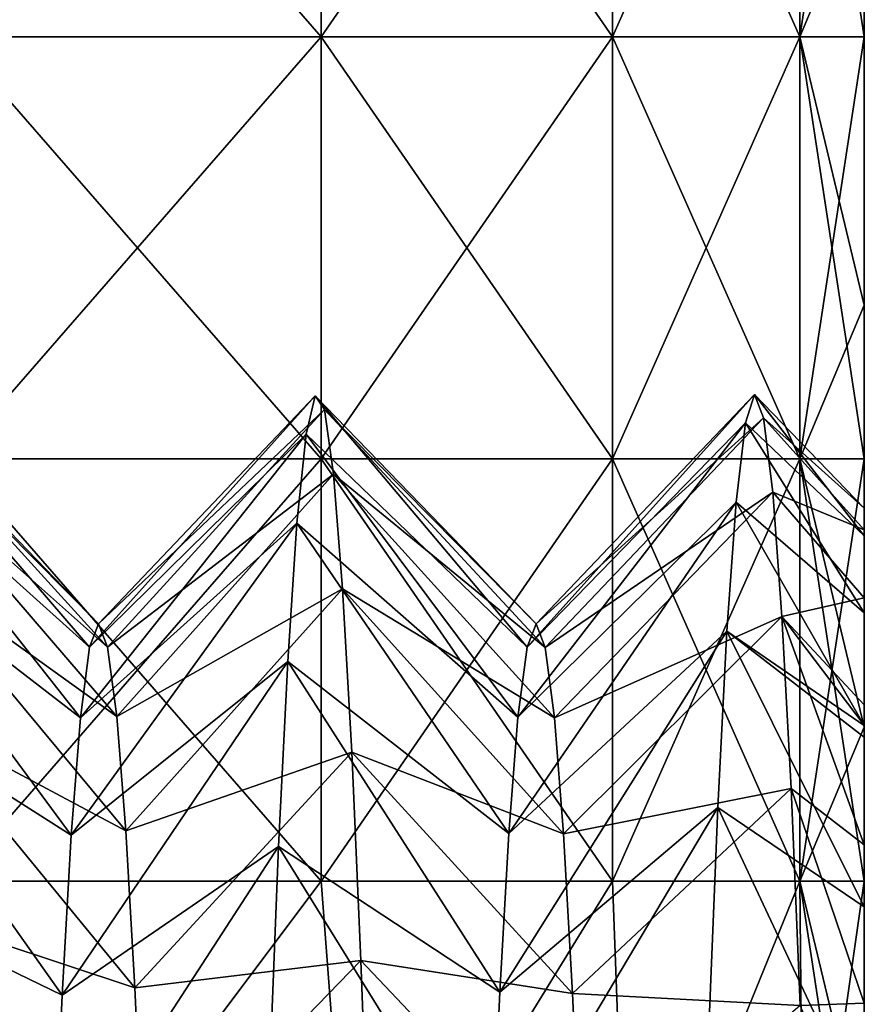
# Model space of a CAD drawing. Header units: inches. Extents: x -4.75 to 4.5, y 0 to 1.88.
# Tile 458 of 462: x 4.34 to 4.5, y 1.39 to 1.58. Entities that reach past the tile are written whole.
import ezdxf

# ---------------------------------------------------------------- set-up
doc = ezdxf.new("R2010")
doc.units = ezdxf.units.IN
doc.header["$LTSCALE"] = 101.851852
doc.header["$MEASUREMENT"] = 0
for name, color, linetype in [('3', 7, 'CONTINUOUS'), ('36', 7, 'CONTINUOUS'), ('37', 7, 'CONTINUOUS'), ('78', 7, 'CONTINUOUS'), ('79', 7, 'CONTINUOUS')]:
    doc.layers.add(name, color=color, linetype=linetype)

msp = doc.modelspace()

# ---------------------------------------------------------------- linework, layer by layer
at = {"layer": '3', "color": 13, "linetype": 'Continuous', "true_color": 0xd67263}
for points in [[(4.4982, 1.60152, -1), (4.4982, 1.60152, -0.92308), (4.4982, 1.57234, -1), (4.4982, 1.60152, -1)], [(4.4982, 1.60152, -0.92308), (4.4982, 1.60152, -0.84615), (4.4982, 1.52144, -0.92308), (4.4982, 1.60152, -0.92308)], [(4.4982, 1.57234, -1), (4.4982, 1.60152, -0.92308), (4.4982, 1.52144, -1), (4.4982, 1.57234, -1)], [(4.4982, 1.52144, -1), (4.4982, 1.60152, -0.92308), (4.4982, 1.52144, -0.92308), (4.4982, 1.52144, -1)], [(4.4982, 1.60152, -0.84615), (4.4982, 1.60152, -0.76923), (4.4982, 1.52144, -0.84615), (4.4982, 1.60152, -0.84615)], [(4.4982, 1.52144, -0.92308), (4.4982, 1.60152, -0.84615), (4.4982, 1.52144, -0.84615), (4.4982, 1.52144, -0.92308)], [(4.4982, 1.60152, -0.76923), (4.4982, 1.60152, -0.69231), (4.4982, 1.52144, -0.76923), (4.4982, 1.60152, -0.76923)], [(4.4982, 1.52144, -0.84615), (4.4982, 1.60152, -0.76923), (4.4982, 1.52144, -0.76923), (4.4982, 1.52144, -0.84615)], [(4.4982, 1.60152, -0.69231), (4.4982, 1.60152, -0.61538), (4.4982, 1.52144, -0.69231), (4.4982, 1.60152, -0.69231)], [(4.4982, 1.52144, -0.76923), (4.4982, 1.60152, -0.69231), (4.4982, 1.52144, -0.69231), (4.4982, 1.52144, -0.76923)], [(4.4982, 1.60152, -0.61538), (4.4982, 1.60152, -0.53846), (4.4982, 1.52144, -0.61538), (4.4982, 1.60152, -0.61538)], [(4.4982, 1.52144, -0.69231), (4.4982, 1.60152, -0.61538), (4.4982, 1.52144, -0.61538), (4.4982, 1.52144, -0.69231)], [(4.4982, 1.60152, -0.53846), (4.4982, 1.60152, -0.46154), (4.4982, 1.52144, -0.53846), (4.4982, 1.60152, -0.53846)], [(4.4982, 1.52144, -0.61538), (4.4982, 1.60152, -0.53846), (4.4982, 1.52144, -0.53846), (4.4982, 1.52144, -0.61538)], [(4.4982, 1.60152, -0.46154), (4.4982, 1.60152, -0.38462), (4.4982, 1.52144, -0.46154), (4.4982, 1.60152, -0.46154)], [(4.4982, 1.52144, -0.53846), (4.4982, 1.60152, -0.46154), (4.4982, 1.52144, -0.46154), (4.4982, 1.52144, -0.53846)], [(4.4982, 1.60152, -0.38462), (4.4982, 1.60152, -0.30769), (4.4982, 1.52144, -0.38462), (4.4982, 1.60152, -0.38462)], [(4.4982, 1.52144, -0.46154), (4.4982, 1.60152, -0.38462), (4.4982, 1.52144, -0.38462), (4.4982, 1.52144, -0.46154)], [(4.4982, 1.60152, -0.30769), (4.4982, 1.60152, -0.23077), (4.4982, 1.52144, -0.30769), (4.4982, 1.60152, -0.30769)], [(4.4982, 1.52144, -0.38462), (4.4982, 1.60152, -0.30769), (4.4982, 1.52144, -0.30769), (4.4982, 1.52144, -0.38462)], [(4.4982, 1.60152, -0.23077), (4.4982, 1.60152, -0.15385), (4.4982, 1.52144, -0.23077), (4.4982, 1.60152, -0.23077)], [(4.4982, 1.52144, -0.30769), (4.4982, 1.60152, -0.23077), (4.4982, 1.52144, -0.23077), (4.4982, 1.52144, -0.30769)], [(4.4982, 1.60152, -0.15385), (4.4982, 1.60152, -0.07692), (4.4982, 1.52144, -0.15385), (4.4982, 1.60152, -0.15385)], [(4.4982, 1.52144, -0.23077), (4.4982, 1.60152, -0.15385), (4.4982, 1.52144, -0.15385), (4.4982, 1.52144, -0.23077)], [(4.4982, 1.60152, -0.07692), (4.4982, 1.60152), (4.4982, 1.52144, -0.07692), (4.4982, 1.60152, -0.07692)], [(4.4982, 1.52144, -0.15385), (4.4982, 1.60152, -0.07692), (4.4982, 1.52144, -0.07692), (4.4982, 1.52144, -0.15385)], [(4.4982, 1.60152), (4.4982, 1.60152, 0.07692), (4.4982, 1.52144), (4.4982, 1.60152)], [(4.4982, 1.52144, -0.07692), (4.4982, 1.60152), (4.4982, 1.52144), (4.4982, 1.52144, -0.07692)], [(4.4982, 1.60152, 0.07692), (4.4982, 1.60152, 0.15385), (4.4982, 1.52144, 0.07692), (4.4982, 1.60152, 0.07692)], [(4.4982, 1.52144), (4.4982, 1.60152, 0.07692), (4.4982, 1.52144, 0.07692), (4.4982, 1.52144)], [(4.4982, 1.60152, 0.15385), (4.4982, 1.60152, 0.23077), (4.4982, 1.52144, 0.15385), (4.4982, 1.60152, 0.15385)], [(4.4982, 1.52144, 0.07692), (4.4982, 1.60152, 0.15385), (4.4982, 1.52144, 0.15385), (4.4982, 1.52144, 0.07692)], [(4.4982, 1.60152, 0.23077), (4.4982, 1.60152, 0.30769), (4.4982, 1.52144, 0.23077), (4.4982, 1.60152, 0.23077)], [(4.4982, 1.52144, 0.15385), (4.4982, 1.60152, 0.23077), (4.4982, 1.52144, 0.23077), (4.4982, 1.52144, 0.15385)], [(4.4982, 1.60152, 0.30769), (4.4982, 1.60152, 0.38462), (4.4982, 1.52144, 0.30769), (4.4982, 1.60152, 0.30769)], [(4.4982, 1.52144, 0.23077), (4.4982, 1.60152, 0.30769), (4.4982, 1.52144, 0.30769), (4.4982, 1.52144, 0.23077)], [(4.4982, 1.60152, 0.38462), (4.4982, 1.60152, 0.46154), (4.4982, 1.52144, 0.38462), (4.4982, 1.60152, 0.38462)], [(4.4982, 1.52144, 0.30769), (4.4982, 1.60152, 0.38462), (4.4982, 1.52144, 0.38462), (4.4982, 1.52144, 0.30769)], [(4.4982, 1.60152, 0.46154), (4.4982, 1.60152, 0.53846), (4.4982, 1.52144, 0.46154), (4.4982, 1.60152, 0.46154)], [(4.4982, 1.52144, 0.38462), (4.4982, 1.60152, 0.46154), (4.4982, 1.52144, 0.46154), (4.4982, 1.52144, 0.38462)], [(4.4982, 1.60152, 0.53846), (4.4982, 1.60152, 0.61538), (4.4982, 1.52144, 0.53846), (4.4982, 1.60152, 0.53846)], [(4.4982, 1.52144, 0.46154), (4.4982, 1.60152, 0.53846), (4.4982, 1.52144, 0.53846), (4.4982, 1.52144, 0.46154)], [(4.4982, 1.60152, 0.61538), (4.4982, 1.60152, 0.69231), (4.4982, 1.52144, 0.61538), (4.4982, 1.60152, 0.61538)], [(4.4982, 1.52144, 0.53846), (4.4982, 1.60152, 0.61538), (4.4982, 1.52144, 0.61538), (4.4982, 1.52144, 0.53846)], [(4.4982, 1.60152, 0.69231), (4.4982, 1.60152, 0.76923), (4.4982, 1.52144, 0.69231), (4.4982, 1.60152, 0.69231)], [(4.4982, 1.52144, 0.61538), (4.4982, 1.60152, 0.69231), (4.4982, 1.52144, 0.69231), (4.4982, 1.52144, 0.61538)], [(4.4982, 1.60152, 0.76923), (4.4982, 1.60152, 0.84615), (4.4982, 1.52144, 0.76923), (4.4982, 1.60152, 0.76923)], [(4.4982, 1.52144, 0.69231), (4.4982, 1.60152, 0.76923), (4.4982, 1.52144, 0.76923), (4.4982, 1.52144, 0.69231)], [(4.4982, 1.60152, 0.84615), (4.4982, 1.60152, 0.92308), (4.4982, 1.52144, 0.84615), (4.4982, 1.60152, 0.84615)], [(4.4982, 1.52144, 0.76923), (4.4982, 1.60152, 0.84615), (4.4982, 1.52144, 0.84615), (4.4982, 1.52144, 0.76923)], [(4.4982, 1.60152, 0.92308), (4.4982, 1.60152, 1), (4.4982, 1.52144, 0.92308), (4.4982, 1.60152, 0.92308)], [(4.4982, 1.52144, 0.84615), (4.4982, 1.60152, 0.92308), (4.4982, 1.52144, 0.92308), (4.4982, 1.52144, 0.84615)], [(4.4982, 1.52144, 0.92308), (4.4982, 1.60152, 1), (4.4982, 1.57234, 1), (4.4982, 1.52144, 0.92308)], [(4.4982, 1.52144, 1), (4.4982, 1.52144, 0.92308), (4.4982, 1.57234, 1), (4.4982, 1.52144, 1)], [(4.4982, 1.52144, -1), (4.4982, 1.52144, -0.92308), (4.4982, 1.49226, -1), (4.4982, 1.52144, -1)], [(4.4982, 1.52144, -0.92308), (4.4982, 1.52144, -0.84615), (4.4982, 1.44136, -0.92239), (4.4982, 1.52144, -0.92308)], [(4.4982, 1.49226, -1), (4.4982, 1.52144, -0.92308), (4.4982, 1.44136, -1), (4.4982, 1.49226, -1)], [(4.4982, 1.44136, -1), (4.4982, 1.52144, -0.92308), (4.4982, 1.44136, -0.92239), (4.4982, 1.44136, -1)], [(4.4982, 1.52144, -0.84615), (4.4982, 1.52144, -0.76923), (4.4982, 1.44136, -0.84478), (4.4982, 1.52144, -0.84615)], [(4.4982, 1.44136, -0.92239), (4.4982, 1.52144, -0.84615), (4.4982, 1.44136, -0.84478), (4.4982, 1.44136, -0.92239)], [(4.4982, 1.52144, -0.76923), (4.4982, 1.52144, -0.69231), (4.4982, 1.44136, -0.76716), (4.4982, 1.52144, -0.76923)], [(4.4982, 1.44136, -0.84478), (4.4982, 1.52144, -0.76923), (4.4982, 1.44136, -0.76716), (4.4982, 1.44136, -0.84478)], [(4.4982, 1.52144, -0.69231), (4.4982, 1.52144, -0.61538), (4.4982, 1.44136, -0.68955), (4.4982, 1.52144, -0.69231)], [(4.4982, 1.44136, -0.76716), (4.4982, 1.52144, -0.69231), (4.4982, 1.44136, -0.68955), (4.4982, 1.44136, -0.76716)], [(4.4982, 1.52144, -0.61538), (4.4982, 1.52144, -0.53846), (4.4982, 1.44136, -0.61194), (4.4982, 1.52144, -0.61538)], [(4.4982, 1.44136, -0.68955), (4.4982, 1.52144, -0.61538), (4.4982, 1.44136, -0.61194), (4.4982, 1.44136, -0.68955)], [(4.4982, 1.52144, -0.53846), (4.4982, 1.52144, -0.46154), (4.4982, 1.44136, -0.53433), (4.4982, 1.52144, -0.53846)], [(4.4982, 1.44136, -0.61194), (4.4982, 1.52144, -0.53846), (4.4982, 1.44136, -0.53433), (4.4982, 1.44136, -0.61194)], [(4.4982, 1.52144, -0.46154), (4.4982, 1.52144, -0.38462), (4.4982, 1.44136, -0.45672), (4.4982, 1.52144, -0.46154)], [(4.4982, 1.44136, -0.53433), (4.4982, 1.52144, -0.46154), (4.4982, 1.44136, -0.45672), (4.4982, 1.44136, -0.53433)], [(4.4982, 1.52144, -0.38462), (4.4982, 1.52144, -0.30769), (4.4982, 1.44136, -0.37911), (4.4982, 1.52144, -0.38462)], [(4.4982, 1.44136, -0.45672), (4.4982, 1.52144, -0.38462), (4.4982, 1.44136, -0.37911), (4.4982, 1.44136, -0.45672)], [(4.4982, 1.52144, -0.30769), (4.4982, 1.52144, -0.23077), (4.4982, 1.44136, -0.30149), (4.4982, 1.52144, -0.30769)], [(4.4982, 1.44136, -0.37911), (4.4982, 1.52144, -0.30769), (4.4982, 1.44136, -0.30149), (4.4982, 1.44136, -0.37911)], [(4.4982, 1.52144, -0.23077), (4.4982, 1.52144, -0.15385), (4.4982, 1.44136, -0.22388), (4.4982, 1.52144, -0.23077)], [(4.4982, 1.44136, -0.30149), (4.4982, 1.52144, -0.23077), (4.4982, 1.44136, -0.22388), (4.4982, 1.44136, -0.30149)], [(4.4982, 1.52144, -0.15385), (4.4982, 1.52144, -0.07692), (4.4982, 1.44136, -0.14627), (4.4982, 1.52144, -0.15385)], [(4.4982, 1.44136, -0.22388), (4.4982, 1.52144, -0.15385), (4.4982, 1.44136, -0.14627), (4.4982, 1.44136, -0.22388)], [(4.4982, 1.52144, -0.07692), (4.4982, 1.52144), (4.4982, 1.44169, -0.06876), (4.4982, 1.52144, -0.07692)], [(4.4982, 1.44136, -0.14627), (4.4982, 1.52144, -0.07692), (4.4982, 1.44169, -0.06876), (4.4982, 1.44136, -0.14627)], [(4.4982, 1.52144), (4.4982, 1.52144, 0.07692), (4.4982, 1.47766, 0.06383), (4.4982, 1.52144)], [(4.4982, 1.44169, -0.06876), (4.4982, 1.52144), (4.4982, 1.4631, -0.00668), (4.4982, 1.44169, -0.06876)], [(4.4982, 1.4631, -0.00668), (4.4982, 1.52144), (4.4982, 1.47766, 0.06383), (4.4982, 1.4631, -0.00668)], [(4.4982, 1.52144, 0.07692), (4.4982, 1.52144, 0.15385), (4.4982, 1.4829, 0.13475), (4.4982, 1.52144, 0.07692)], [(4.4982, 1.47766, 0.06383), (4.4982, 1.52144, 0.07692), (4.4982, 1.4829, 0.13475), (4.4982, 1.47766, 0.06383)], [(4.4982, 1.52144, 0.15385), (4.4982, 1.52144, 0.23077), (4.4982, 1.47884, 0.20522), (4.4982, 1.52144, 0.15385)], [(4.4982, 1.4829, 0.13475), (4.4982, 1.52144, 0.15385), (4.4982, 1.47884, 0.20522), (4.4982, 1.4829, 0.13475)], [(4.4982, 1.52144, 0.23077), (4.4982, 1.52144, 0.30769), (4.4982, 1.46593, 0.27351), (4.4982, 1.52144, 0.23077)], [(4.4982, 1.47884, 0.20522), (4.4982, 1.52144, 0.23077), (4.4982, 1.46593, 0.27351), (4.4982, 1.47884, 0.20522)], [(4.4982, 1.52144, 0.30769), (4.4982, 1.52144, 0.38462), (4.4982, 1.44563, 0.33758), (4.4982, 1.52144, 0.30769)], [(4.4982, 1.46593, 0.27351), (4.4982, 1.52144, 0.30769), (4.4982, 1.44563, 0.33758), (4.4982, 1.46593, 0.27351)], [(4.4982, 1.52144, 0.38462), (4.4982, 1.52144, 0.46154), (4.4982, 1.44136, 0.41942), (4.4982, 1.52144, 0.38462)], [(4.4982, 1.44563, 0.33758), (4.4982, 1.52144, 0.38462), (4.4982, 1.44177, 0.34726), (4.4982, 1.44563, 0.33758)], [(4.4982, 1.44177, 0.34726), (4.4982, 1.52144, 0.38462), (4.4982, 1.44136, 0.41942), (4.4982, 1.44177, 0.34726)], [(4.4982, 1.52144, 0.46154), (4.4982, 1.52144, 0.53846), (4.4982, 1.44136, 0.492), (4.4982, 1.52144, 0.46154)], [(4.4982, 1.44136, 0.41942), (4.4982, 1.52144, 0.46154), (4.4982, 1.44136, 0.492), (4.4982, 1.44136, 0.41942)], [(4.4982, 1.52144, 0.53846), (4.4982, 1.52144, 0.61538), (4.4982, 1.44136, 0.56457), (4.4982, 1.52144, 0.53846)], [(4.4982, 1.44136, 0.492), (4.4982, 1.52144, 0.53846), (4.4982, 1.44136, 0.56457), (4.4982, 1.44136, 0.492)], [(4.4982, 1.52144, 0.61538), (4.4982, 1.52144, 0.69231), (4.4982, 1.44136, 0.63714), (4.4982, 1.52144, 0.61538)], [(4.4982, 1.44136, 0.56457), (4.4982, 1.52144, 0.61538), (4.4982, 1.44136, 0.63714), (4.4982, 1.44136, 0.56457)], [(4.4982, 1.52144, 0.69231), (4.4982, 1.52144, 0.76923), (4.4982, 1.44136, 0.70971), (4.4982, 1.52144, 0.69231)], [(4.4982, 1.44136, 0.63714), (4.4982, 1.52144, 0.69231), (4.4982, 1.44136, 0.70971), (4.4982, 1.44136, 0.63714)], [(4.4982, 1.52144, 0.76923), (4.4982, 1.52144, 0.84615), (4.4982, 1.44136, 0.78228), (4.4982, 1.52144, 0.76923)], [(4.4982, 1.44136, 0.70971), (4.4982, 1.52144, 0.76923), (4.4982, 1.44136, 0.78228), (4.4982, 1.44136, 0.70971)], [(4.4982, 1.52144, 0.84615), (4.4982, 1.52144, 0.92308), (4.4982, 1.44136, 0.85486), (4.4982, 1.52144, 0.84615)], [(4.4982, 1.44136, 0.78228), (4.4982, 1.52144, 0.84615), (4.4982, 1.44136, 0.85486), (4.4982, 1.44136, 0.78228)], [(4.4982, 1.52144, 0.92308), (4.4982, 1.52144, 1), (4.4982, 1.44136, 0.92743), (4.4982, 1.52144, 0.92308)], [(4.4982, 1.44136, 0.85486), (4.4982, 1.52144, 0.92308), (4.4982, 1.44136, 0.92743), (4.4982, 1.44136, 0.85486)], [(4.4982, 1.44136, 0.92743), (4.4982, 1.52144, 1), (4.4982, 1.49226, 1), (4.4982, 1.44136, 0.92743)], [(4.4982, 1.44136, 1), (4.4982, 1.44136, 0.92743), (4.4982, 1.49226, 1), (4.4982, 1.44136, 1)], [(4.4982, 1.44177, 0.34726), (4.4982, 1.44136, 0.41942), (4.4982, 1.41909, 0.39521), (4.4982, 1.44177, 0.34726)], [(4.4982, 1.44136, -0.14627), (4.4982, 1.44169, -0.06876), (4.4982, 1.43946, -0.07408), (4.4982, 1.44136, -0.14627)], [(4.4982, 1.44136, -1), (4.4982, 1.44136, -0.92239), (4.4982, 1.41218, -1), (4.4982, 1.44136, -1)], [(4.4982, 1.44136, -0.92239), (4.4982, 1.44136, -0.84478), (4.4982, 1.36128, -0.92026), (4.4982, 1.44136, -0.92239)], [(4.4982, 1.41218, -1), (4.4982, 1.44136, -0.92239), (4.4982, 1.36128, -1), (4.4982, 1.41218, -1)], [(4.4982, 1.36128, -1), (4.4982, 1.44136, -0.92239), (4.4982, 1.36128, -0.92026), (4.4982, 1.36128, -1)], [(4.4982, 1.44136, -0.84478), (4.4982, 1.44136, -0.76716), (4.4982, 1.36128, -0.84052), (4.4982, 1.44136, -0.84478)], [(4.4982, 1.36128, -0.92026), (4.4982, 1.44136, -0.84478), (4.4982, 1.36128, -0.84052), (4.4982, 1.36128, -0.92026)], [(4.4982, 1.44136, -0.76716), (4.4982, 1.44136, -0.68955), (4.4982, 1.36128, -0.76077), (4.4982, 1.44136, -0.76716)], [(4.4982, 1.36128, -0.84052), (4.4982, 1.44136, -0.76716), (4.4982, 1.36128, -0.76077), (4.4982, 1.36128, -0.84052)], [(4.4982, 1.44136, -0.68955), (4.4982, 1.44136, -0.61194), (4.4982, 1.36128, -0.68103), (4.4982, 1.44136, -0.68955)], [(4.4982, 1.36128, -0.76077), (4.4982, 1.44136, -0.68955), (4.4982, 1.36128, -0.68103), (4.4982, 1.36128, -0.76077)], [(4.4982, 1.44136, -0.61194), (4.4982, 1.44136, -0.53433), (4.4982, 1.36128, -0.60129), (4.4982, 1.44136, -0.61194)], [(4.4982, 1.36128, -0.68103), (4.4982, 1.44136, -0.61194), (4.4982, 1.36128, -0.60129), (4.4982, 1.36128, -0.68103)], [(4.4982, 1.44136, -0.53433), (4.4982, 1.44136, -0.45672), (4.4982, 1.36128, -0.52155), (4.4982, 1.44136, -0.53433)], [(4.4982, 1.36128, -0.60129), (4.4982, 1.44136, -0.53433), (4.4982, 1.36128, -0.52155), (4.4982, 1.36128, -0.60129)], [(4.4982, 1.44136, -0.45672), (4.4982, 1.44136, -0.37911), (4.4982, 1.36128, -0.4418), (4.4982, 1.44136, -0.45672)], [(4.4982, 1.36128, -0.52155), (4.4982, 1.44136, -0.45672), (4.4982, 1.36128, -0.4418), (4.4982, 1.36128, -0.52155)], [(4.4982, 1.44136, -0.37911), (4.4982, 1.44136, -0.30149), (4.4982, 1.36128, -0.36206), (4.4982, 1.44136, -0.37911)], [(4.4982, 1.36128, -0.4418), (4.4982, 1.44136, -0.37911), (4.4982, 1.36128, -0.36206), (4.4982, 1.36128, -0.4418)], [(4.4982, 1.44136, -0.30149), (4.4982, 1.44136, -0.22388), (4.4982, 1.36128, -0.28232), (4.4982, 1.44136, -0.30149)], [(4.4982, 1.36128, -0.36206), (4.4982, 1.44136, -0.30149), (4.4982, 1.36128, -0.28232), (4.4982, 1.36128, -0.36206)], [(4.4982, 1.44136, -0.22388), (4.4982, 1.44136, -0.14627), (4.4982, 1.36164, -0.20292), (4.4982, 1.44136, -0.22388)], [(4.4982, 1.36128, -0.28232), (4.4982, 1.44136, -0.22388), (4.4982, 1.36164, -0.20292), (4.4982, 1.36128, -0.28232)], [(4.4982, 1.36164, -0.20292), (4.4982, 1.44136, -0.14627), (4.4982, 1.36695, -0.19629), (4.4982, 1.36164, -0.20292)], [(4.4982, 1.36695, -0.19629), (4.4982, 1.44136, -0.14627), (4.4982, 1.4073, -0.13756), (4.4982, 1.36695, -0.19629)], [(4.4982, 1.4073, -0.13756), (4.4982, 1.44136, -0.14627), (4.4982, 1.43946, -0.07408), (4.4982, 1.4073, -0.13756)], [(4.4982, 1.44136, 0.41942), (4.4982, 1.44136, 0.492), (4.4982, 1.38901, 0.44588), (4.4982, 1.44136, 0.41942)], [(4.4982, 1.41909, 0.39521), (4.4982, 1.44136, 0.41942), (4.4982, 1.38901, 0.44588), (4.4982, 1.41909, 0.39521)], [(4.4982, 1.44136, 0.492), (4.4982, 1.44136, 0.56457), (4.4982, 1.36128, 0.55663), (4.4982, 1.44136, 0.492)], [(4.4982, 1.38901, 0.44588), (4.4982, 1.44136, 0.492), (4.4982, 1.36141, 0.4831), (4.4982, 1.38901, 0.44588)], [(4.4982, 1.36141, 0.4831), (4.4982, 1.44136, 0.492), (4.4982, 1.36128, 0.55663), (4.4982, 1.36141, 0.4831)], [(4.4982, 1.44136, 0.56457), (4.4982, 1.44136, 0.63714), (4.4982, 1.36128, 0.63052), (4.4982, 1.44136, 0.56457)], [(4.4982, 1.36128, 0.55663), (4.4982, 1.44136, 0.56457), (4.4982, 1.36128, 0.63052), (4.4982, 1.36128, 0.55663)], [(4.4982, 1.44136, 0.63714), (4.4982, 1.44136, 0.70971), (4.4982, 1.36128, 0.70442), (4.4982, 1.44136, 0.63714)], [(4.4982, 1.36128, 0.63052), (4.4982, 1.44136, 0.63714), (4.4982, 1.36128, 0.70442), (4.4982, 1.36128, 0.63052)], [(4.4982, 1.44136, 0.70971), (4.4982, 1.44136, 0.78228), (4.4982, 1.36128, 0.77831), (4.4982, 1.44136, 0.70971)], [(4.4982, 1.36128, 0.70442), (4.4982, 1.44136, 0.70971), (4.4982, 1.36128, 0.77831), (4.4982, 1.36128, 0.70442)], [(4.4982, 1.44136, 0.78228), (4.4982, 1.44136, 0.85486), (4.4982, 1.36128, 0.85221), (4.4982, 1.44136, 0.78228)], [(4.4982, 1.36128, 0.77831), (4.4982, 1.44136, 0.78228), (4.4982, 1.36128, 0.85221), (4.4982, 1.36128, 0.77831)], [(4.4982, 1.44136, 0.85486), (4.4982, 1.44136, 0.92743), (4.4982, 1.36128, 0.9261), (4.4982, 1.44136, 0.85486)], [(4.4982, 1.36128, 0.85221), (4.4982, 1.44136, 0.85486), (4.4982, 1.36128, 0.9261), (4.4982, 1.36128, 0.85221)], [(4.4982, 1.44136, 0.92743), (4.4982, 1.44136, 1), (4.4982, 1.36128, 0.9261), (4.4982, 1.44136, 0.92743)], [(4.4982, 1.44136, 1), (4.4982, 1.41218, 1), (4.4982, 1.36128, 0.9261), (4.4982, 1.44136, 1)], [(4.4982, 1.36128, 0.9261), (4.4982, 1.41218, 1), (4.4982, 1.36128, 1), (4.4982, 1.36128, 0.9261)]]:
    msp.add_3dface(points, dxfattribs=at)
at = {"layer": '36', "color": 13, "linetype": 'Continuous', "true_color": 0xd67263}
for points in [[(4.39514, 1.65242, 1.20225), (4.32545, 1.65242, 1.23776), (4.39514, 1.57234, 1.20225), (4.39514, 1.65242, 1.20225)], [(4.39514, 1.57234, 1.20225), (4.32545, 1.65242, 1.23776), (4.32545, 1.57234, 1.23776), (4.39514, 1.57234, 1.20225)], [(4.45045, 1.65242, 1.14695), (4.39514, 1.65242, 1.20225), (4.45045, 1.57234, 1.14695), (4.45045, 1.65242, 1.14695)], [(4.45045, 1.57234, 1.14695), (4.39514, 1.65242, 1.20225), (4.39514, 1.57234, 1.20225), (4.45045, 1.57234, 1.14695)], [(4.48596, 1.65242, 1.07725), (4.45045, 1.65242, 1.14695), (4.48596, 1.57234, 1.07725), (4.48596, 1.65242, 1.07725)], [(4.48596, 1.57234, 1.07725), (4.45045, 1.65242, 1.14695), (4.45045, 1.57234, 1.14695), (4.48596, 1.57234, 1.07725)], [(4.4982, 1.57234, 1), (4.4982, 1.60152, 1), (4.48596, 1.65242, 1.07725), (4.4982, 1.57234, 1)], [(4.4982, 1.57234, 1), (4.48596, 1.65242, 1.07725), (4.48596, 1.57234, 1.07725), (4.4982, 1.57234, 1)], [(4.39514, 1.57234, 1.20225), (4.32545, 1.57234, 1.23776), (4.39514, 1.49226, 1.20225), (4.39514, 1.57234, 1.20225)], [(4.39514, 1.49226, 1.20225), (4.32545, 1.57234, 1.23776), (4.32545, 1.49226, 1.23776), (4.39514, 1.49226, 1.20225)], [(4.45045, 1.57234, 1.14695), (4.39514, 1.57234, 1.20225), (4.45045, 1.49226, 1.14695), (4.45045, 1.57234, 1.14695)], [(4.45045, 1.49226, 1.14695), (4.39514, 1.57234, 1.20225), (4.39514, 1.49226, 1.20225), (4.45045, 1.49226, 1.14695)], [(4.48596, 1.57234, 1.07725), (4.45045, 1.57234, 1.14695), (4.48596, 1.49226, 1.07725), (4.48596, 1.57234, 1.07725)], [(4.48596, 1.49226, 1.07725), (4.45045, 1.57234, 1.14695), (4.45045, 1.49226, 1.14695), (4.48596, 1.49226, 1.07725)], [(4.4982, 1.52144, 1), (4.4982, 1.57234, 1), (4.48596, 1.57234, 1.07725), (4.4982, 1.52144, 1)], [(4.4982, 1.49226, 1), (4.4982, 1.52144, 1), (4.48596, 1.57234, 1.07725), (4.4982, 1.49226, 1)], [(4.4982, 1.49226, 1), (4.48596, 1.57234, 1.07725), (4.48596, 1.49226, 1.07725), (4.4982, 1.49226, 1)], [(4.32545, 1.41218, 1.23776), (4.39514, 1.41218, 1.20225), (4.32545, 1.49226, 1.23776), (4.32545, 1.41218, 1.23776)], [(4.39514, 1.41218, 1.20225), (4.39514, 1.49226, 1.20225), (4.32545, 1.49226, 1.23776), (4.39514, 1.41218, 1.20225)], [(4.39514, 1.41218, 1.20225), (4.45045, 1.41218, 1.14695), (4.39514, 1.49226, 1.20225), (4.39514, 1.41218, 1.20225)], [(4.45045, 1.41218, 1.14695), (4.45045, 1.49226, 1.14695), (4.39514, 1.49226, 1.20225), (4.45045, 1.41218, 1.14695)], [(4.45045, 1.41218, 1.14695), (4.48596, 1.41218, 1.07725), (4.45045, 1.49226, 1.14695), (4.45045, 1.41218, 1.14695)], [(4.48596, 1.41218, 1.07725), (4.48596, 1.49226, 1.07725), (4.45045, 1.49226, 1.14695), (4.48596, 1.41218, 1.07725)], [(4.4982, 1.44136, 1), (4.4982, 1.49226, 1), (4.48596, 1.49226, 1.07725), (4.4982, 1.44136, 1)], [(4.4982, 1.41218, 1), (4.4982, 1.44136, 1), (4.48596, 1.49226, 1.07725), (4.4982, 1.41218, 1)], [(4.48596, 1.41218, 1.07725), (4.4982, 1.41218, 1), (4.48596, 1.49226, 1.07725), (4.48596, 1.41218, 1.07725)], [(4.39514, 1.41218, 1.20225), (4.32545, 1.41218, 1.23776), (4.33507, 1.3321, 1.23442), (4.39514, 1.41218, 1.20225)], [(4.40125, 1.3321, 1.19767), (4.39514, 1.41218, 1.20225), (4.33507, 1.3321, 1.23442), (4.40125, 1.3321, 1.19767)], [(4.45045, 1.41218, 1.14695), (4.39514, 1.41218, 1.20225), (4.40125, 1.3321, 1.19767), (4.45045, 1.41218, 1.14695)], [(4.4534, 1.3321, 1.1428), (4.45045, 1.41218, 1.14695), (4.40125, 1.3321, 1.19767), (4.4534, 1.3321, 1.1428)], [(4.48596, 1.41218, 1.07725), (4.45045, 1.41218, 1.14695), (4.4534, 1.3321, 1.1428), (4.48596, 1.41218, 1.07725)], [(4.48674, 1.3321, 1.07483), (4.48596, 1.41218, 1.07725), (4.4534, 1.3321, 1.1428), (4.48674, 1.3321, 1.07483)], [(4.4982, 1.36128, 1), (4.4982, 1.41218, 1), (4.48596, 1.41218, 1.07725), (4.4982, 1.36128, 1)], [(4.4982, 1.3321, 1), (4.4982, 1.36128, 1), (4.48596, 1.41218, 1.07725), (4.4982, 1.3321, 1)], [(4.4982, 1.3321, 1), (4.48596, 1.41218, 1.07725), (4.48674, 1.3321, 1.07483), (4.4982, 1.3321, 1)]]:
    msp.add_3dface(points, dxfattribs=at)
at = {"layer": '37', "color": 13, "linetype": 'Continuous', "true_color": 0xd67263}
for points in [[(4.32545, 1.65242, -1.23776), (4.39514, 1.65242, -1.20225), (4.32545, 1.57234, -1.23776), (4.32545, 1.65242, -1.23776)], [(4.32545, 1.57234, -1.23776), (4.39514, 1.65242, -1.20225), (4.39514, 1.57234, -1.20225), (4.32545, 1.57234, -1.23776)], [(4.39514, 1.65242, -1.20225), (4.45045, 1.65242, -1.14695), (4.39514, 1.57234, -1.20225), (4.39514, 1.65242, -1.20225)], [(4.39514, 1.57234, -1.20225), (4.45045, 1.65242, -1.14695), (4.45045, 1.57234, -1.14695), (4.39514, 1.57234, -1.20225)], [(4.45045, 1.65242, -1.14695), (4.48596, 1.65242, -1.07725), (4.45045, 1.57234, -1.14695), (4.45045, 1.65242, -1.14695)], [(4.45045, 1.57234, -1.14695), (4.48596, 1.65242, -1.07725), (4.48596, 1.57234, -1.07725), (4.45045, 1.57234, -1.14695)], [(4.4982, 1.65242, -1), (4.4982, 1.60152, -1), (4.48596, 1.57234, -1.07725), (4.4982, 1.65242, -1)], [(4.48596, 1.65242, -1.07725), (4.4982, 1.65242, -1), (4.48596, 1.57234, -1.07725), (4.48596, 1.65242, -1.07725)], [(4.4982, 1.60152, -1), (4.4982, 1.57234, -1), (4.48596, 1.57234, -1.07725), (4.4982, 1.60152, -1)], [(4.32545, 1.57234, -1.23776), (4.39514, 1.57234, -1.20225), (4.32545, 1.49226, -1.23776), (4.32545, 1.57234, -1.23776)], [(4.32545, 1.49226, -1.23776), (4.39514, 1.57234, -1.20225), (4.39514, 1.49226, -1.20225), (4.32545, 1.49226, -1.23776)], [(4.39514, 1.57234, -1.20225), (4.45045, 1.57234, -1.14695), (4.39514, 1.49226, -1.20225), (4.39514, 1.57234, -1.20225)], [(4.39514, 1.49226, -1.20225), (4.45045, 1.57234, -1.14695), (4.45045, 1.49226, -1.14695), (4.39514, 1.49226, -1.20225)], [(4.45045, 1.57234, -1.14695), (4.48596, 1.57234, -1.07725), (4.45045, 1.49226, -1.14695), (4.45045, 1.57234, -1.14695)], [(4.45045, 1.49226, -1.14695), (4.48596, 1.57234, -1.07725), (4.48596, 1.49226, -1.07725), (4.45045, 1.49226, -1.14695)], [(4.4982, 1.57234, -1), (4.4982, 1.52144, -1), (4.48596, 1.49226, -1.07725), (4.4982, 1.57234, -1)], [(4.48596, 1.57234, -1.07725), (4.4982, 1.57234, -1), (4.48596, 1.49226, -1.07725), (4.48596, 1.57234, -1.07725)], [(4.4982, 1.52144, -1), (4.4982, 1.49226, -1), (4.48596, 1.49226, -1.07725), (4.4982, 1.52144, -1)], [(4.39514, 1.41218, -1.20225), (4.32545, 1.41218, -1.23776), (4.39514, 1.49226, -1.20225), (4.39514, 1.41218, -1.20225)], [(4.32545, 1.41218, -1.23776), (4.32545, 1.49226, -1.23776), (4.39514, 1.49226, -1.20225), (4.32545, 1.41218, -1.23776)], [(4.45045, 1.41218, -1.14695), (4.39514, 1.41218, -1.20225), (4.45045, 1.49226, -1.14695), (4.45045, 1.41218, -1.14695)], [(4.39514, 1.41218, -1.20225), (4.39514, 1.49226, -1.20225), (4.45045, 1.49226, -1.14695), (4.39514, 1.41218, -1.20225)], [(4.48596, 1.41218, -1.07725), (4.45045, 1.41218, -1.14695), (4.48596, 1.49226, -1.07725), (4.48596, 1.41218, -1.07725)], [(4.45045, 1.41218, -1.14695), (4.45045, 1.49226, -1.14695), (4.48596, 1.49226, -1.07725), (4.45045, 1.41218, -1.14695)], [(4.4982, 1.49226, -1), (4.4982, 1.44136, -1), (4.48596, 1.41218, -1.07725), (4.4982, 1.49226, -1)], [(4.4982, 1.49226, -1), (4.48596, 1.41218, -1.07725), (4.48596, 1.49226, -1.07725), (4.4982, 1.49226, -1)], [(4.4982, 1.44136, -1), (4.4982, 1.41218, -1), (4.48596, 1.41218, -1.07725), (4.4982, 1.44136, -1)], [(4.39514, 1.41218, -1.20225), (4.33508, 1.3321, -1.23442), (4.32545, 1.41218, -1.23776), (4.39514, 1.41218, -1.20225)], [(4.40126, 1.3321, -1.19767), (4.33508, 1.3321, -1.23442), (4.39514, 1.41218, -1.20225), (4.40126, 1.3321, -1.19767)], [(4.45045, 1.41218, -1.14695), (4.40126, 1.3321, -1.19767), (4.39514, 1.41218, -1.20225), (4.45045, 1.41218, -1.14695)], [(4.45341, 1.3321, -1.14279), (4.40126, 1.3321, -1.19767), (4.45045, 1.41218, -1.14695), (4.45341, 1.3321, -1.14279)], [(4.48596, 1.41218, -1.07725), (4.45341, 1.3321, -1.14279), (4.45045, 1.41218, -1.14695), (4.48596, 1.41218, -1.07725)], [(4.48674, 1.3321, -1.07483), (4.45341, 1.3321, -1.14279), (4.48596, 1.41218, -1.07725), (4.48674, 1.3321, -1.07483)], [(4.4982, 1.41218, -1), (4.48674, 1.3321, -1.07483), (4.48596, 1.41218, -1.07725), (4.4982, 1.41218, -1)], [(4.4982, 1.41218, -1), (4.4982, 1.36128, -1), (4.48674, 1.3321, -1.07483), (4.4982, 1.41218, -1)]]:
    msp.add_3dface(points, dxfattribs=at)
at = {"layer": '78', "color": 13, "linetype": 'Continuous', "true_color": 0xd67263}
for points in [[(4.39229, 1.49699, 0.03301), (4.39403, 1.50422, 0.10712), (4.35122, 1.45655, 0.05687), (4.39229, 1.49699, 0.03301)], [(4.35122, 1.45655, 0.05687), (4.39403, 1.50422, 0.10712), (4.35295, 1.461, 0.125), (4.35122, 1.45655, 0.05687)], [(4.39403, 1.50422, 0.10712), (4.39577, 1.50167, 0.18154), (4.35295, 1.461, 0.125), (4.39403, 1.50422, 0.10712)], [(4.47736, 1.50449, 0.12142), (4.43595, 1.461, 0.125), (4.43423, 1.45656, 0.057), (4.47736, 1.50449, 0.12142)], [(4.47563, 1.49913, 0.04715), (4.47736, 1.50449, 0.12142), (4.43423, 1.45656, 0.057), (4.47563, 1.49913, 0.04715)], [(4.4791, 1.50007, 0.19576), (4.43595, 1.461, 0.125), (4.47736, 1.50449, 0.12142), (4.4791, 1.50007, 0.19576)], [(4.35295, 1.461, 0.125), (4.39577, 1.50167, 0.18154), (4.35466, 1.45659, 0.19282), (4.35295, 1.461, 0.125)], [(4.39577, 1.50167, 0.18154), (4.3975, 1.4894, 0.25499), (4.35466, 1.45659, 0.19282), (4.39577, 1.50167, 0.18154)], [(4.43768, 1.45652, 0.19333), (4.43595, 1.461, 0.125), (4.4791, 1.50007, 0.19576), (4.43768, 1.45652, 0.19333)], [(4.48084, 1.48594, 0.26887), (4.43768, 1.45652, 0.19333), (4.4791, 1.50007, 0.19576), (4.48084, 1.48594, 0.26887)], [(4.47389, 1.48409, -0.02578), (4.47563, 1.49913, 0.04715), (4.4325, 1.44326, -0.01012), (4.47389, 1.48409, -0.02578)], [(4.4325, 1.44326, -0.01012), (4.47563, 1.49913, 0.04715), (4.43423, 1.45656, 0.057), (4.4325, 1.44326, -0.01012)], [(4.39056, 1.48011, -0.03952), (4.39229, 1.49699, 0.03301), (4.34949, 1.44317, -0.01047), (4.39056, 1.48011, -0.03952)], [(4.34949, 1.44317, -0.01047), (4.39229, 1.49699, 0.03301), (4.35122, 1.45655, 0.05687), (4.34949, 1.44317, -0.01047)], [(4.35466, 1.45659, 0.19282), (4.3975, 1.4894, 0.25499), (4.35638, 1.44342, 0.25952), (4.35466, 1.45659, 0.19282)], [(4.3975, 1.4894, 0.25499), (4.39924, 1.46761, 0.32619), (4.35638, 1.44342, 0.25952), (4.3975, 1.4894, 0.25499)], [(4.4394, 1.44316, 0.26049), (4.43768, 1.45652, 0.19333), (4.48084, 1.48594, 0.26887), (4.4394, 1.44316, 0.26049)], [(4.48257, 1.46236, 0.3395), (4.4394, 1.44316, 0.26049), (4.48084, 1.48594, 0.26887), (4.48257, 1.46236, 0.3395)], [(4.47215, 1.45961, -0.09611), (4.47389, 1.48409, -0.02578), (4.43076, 1.42118, -0.07525), (4.47215, 1.45961, -0.09611)], [(4.43076, 1.42118, -0.07525), (4.47389, 1.48409, -0.02578), (4.4325, 1.44326, -0.01012), (4.43076, 1.42118, -0.07525)], [(4.38882, 1.45387, -0.10921), (4.39056, 1.48011, -0.03952), (4.34774, 1.42091, -0.07592), (4.38882, 1.45387, -0.10921)], [(4.34774, 1.42091, -0.07592), (4.39056, 1.48011, -0.03952), (4.34949, 1.44317, -0.01047), (4.34774, 1.42091, -0.07592)], [(4.35638, 1.44342, 0.25952), (4.39924, 1.46761, 0.32619), (4.3581, 1.4217, 0.32401), (4.35638, 1.44342, 0.25952)], [(4.39924, 1.46761, 0.32619), (4.40097, 1.43667, 0.39392), (4.3581, 1.4217, 0.32401), (4.39924, 1.46761, 0.32619)], [(4.44113, 1.42115, 0.32533), (4.4394, 1.44316, 0.26049), (4.48257, 1.46236, 0.3395), (4.44113, 1.42115, 0.32533)], [(4.48431, 1.42972, 0.40643), (4.44113, 1.42115, 0.32533), (4.48257, 1.46236, 0.3395), (4.48431, 1.42972, 0.40643)], [(4.47042, 1.42613, -0.16262), (4.47215, 1.45961, -0.09611), (4.42904, 1.3911, -0.13634), (4.47042, 1.42613, -0.16262)], [(4.42904, 1.3911, -0.13634), (4.47215, 1.45961, -0.09611), (4.43076, 1.42118, -0.07525), (4.42904, 1.3911, -0.13634)], [(4.38709, 1.41872, -0.17486), (4.38882, 1.45387, -0.10921), (4.34601, 1.39057, -0.13727), (4.38709, 1.41872, -0.17486)], [(4.34601, 1.39057, -0.13727), (4.38882, 1.45387, -0.10921), (4.34774, 1.42091, -0.07592), (4.34601, 1.39057, -0.13727)], [(4.3581, 1.4217, 0.32401), (4.40097, 1.43667, 0.39392), (4.35981, 1.39193, 0.3849), (4.3581, 1.4217, 0.32401)], [(4.40097, 1.43667, 0.39392), (4.40271, 1.39712, 0.45702), (4.35981, 1.39193, 0.3849), (4.40097, 1.43667, 0.39392)], [(4.44286, 1.39087, 0.38674), (4.44113, 1.42115, 0.32533), (4.48431, 1.42972, 0.40643), (4.44286, 1.39087, 0.38674)], [(4.48604, 1.3886, 0.46851), (4.44286, 1.39087, 0.38674), (4.48431, 1.42972, 0.40643), (4.48604, 1.3886, 0.46851)], [(4.46868, 1.38423, -0.22417), (4.47042, 1.42613, -0.16262), (4.42734, 1.35368, -0.19256), (4.46868, 1.38423, -0.22417)], [(4.42734, 1.35368, -0.19256), (4.47042, 1.42613, -0.16262), (4.42904, 1.3911, -0.13634), (4.42734, 1.35368, -0.19256)], [(4.38535, 1.37528, -0.23533), (4.38709, 1.41872, -0.17486), (4.3443, 1.35285, -0.19364), (4.38535, 1.37528, -0.23533)], [(4.3443, 1.35285, -0.19364), (4.38709, 1.41872, -0.17486), (4.34601, 1.39057, -0.13727), (4.3443, 1.35285, -0.19364)], [(4.35981, 1.39193, 0.3849), (4.40271, 1.39712, 0.45702), (4.36152, 1.35467, 0.44126), (4.35981, 1.39193, 0.3849)], [(4.40271, 1.39712, 0.45702), (4.40445, 1.34965, 0.51439), (4.36152, 1.35467, 0.44126), (4.40271, 1.39712, 0.45702)], [(4.44459, 1.35283, 0.44367), (4.44286, 1.39087, 0.38674), (4.48604, 1.3886, 0.46851), (4.44459, 1.35283, 0.44367)]]:
    msp.add_3dface(points, dxfattribs=at)
at = {"layer": '79', "color": 13, "linetype": 'Continuous', "true_color": 0xd67263}
for points in [[(4.39403, 1.50422, 0.10712), (4.39229, 1.49699, 0.03301), (4.43423, 1.45656, 0.057), (4.39403, 1.50422, 0.10712)], [(4.43595, 1.461, 0.125), (4.39577, 1.50167, 0.18154), (4.39403, 1.50422, 0.10712), (4.43595, 1.461, 0.125)], [(4.43595, 1.461, 0.125), (4.39403, 1.50422, 0.10712), (4.43423, 1.45656, 0.057), (4.43595, 1.461, 0.125)], [(4.4982, 1.47766, 0.06383), (4.47736, 1.50449, 0.12142), (4.47563, 1.49913, 0.04715), (4.4982, 1.47766, 0.06383)], [(4.4982, 1.47766, 0.06383), (4.4982, 1.4829, 0.13475), (4.47736, 1.50449, 0.12142), (4.4982, 1.47766, 0.06383)], [(4.4982, 1.4829, 0.13475), (4.4791, 1.50007, 0.19576), (4.47736, 1.50449, 0.12142), (4.4982, 1.4829, 0.13475)], [(4.3107, 1.50359, 0.09283), (4.30896, 1.49449, 0.01892), (4.35122, 1.45655, 0.05687), (4.3107, 1.50359, 0.09283)], [(4.31243, 1.50292, 0.16729), (4.3107, 1.50359, 0.09283), (4.35295, 1.461, 0.125), (4.31243, 1.50292, 0.16729)], [(4.3107, 1.50359, 0.09283), (4.35122, 1.45655, 0.05687), (4.35295, 1.461, 0.125), (4.3107, 1.50359, 0.09283)], [(4.31417, 1.4925, 0.24102), (4.31243, 1.50292, 0.16729), (4.35466, 1.45659, 0.19282), (4.31417, 1.4925, 0.24102)], [(4.31243, 1.50292, 0.16729), (4.35295, 1.461, 0.125), (4.35466, 1.45659, 0.19282), (4.31243, 1.50292, 0.16729)], [(4.43595, 1.461, 0.125), (4.43768, 1.45652, 0.19333), (4.39577, 1.50167, 0.18154), (4.43595, 1.461, 0.125)], [(4.43768, 1.45652, 0.19333), (4.3975, 1.4894, 0.25499), (4.39577, 1.50167, 0.18154), (4.43768, 1.45652, 0.19333)], [(4.4982, 1.4829, 0.13475), (4.4982, 1.47884, 0.20522), (4.4791, 1.50007, 0.19576), (4.4982, 1.4829, 0.13475)], [(4.4982, 1.47884, 0.20522), (4.48084, 1.48594, 0.26887), (4.4791, 1.50007, 0.19576), (4.4982, 1.47884, 0.20522)], [(4.4982, 1.4631, -0.00668), (4.47563, 1.49913, 0.04715), (4.47389, 1.48409, -0.02578), (4.4982, 1.4631, -0.00668)], [(4.4982, 1.4631, -0.00668), (4.4982, 1.47766, 0.06383), (4.47563, 1.49913, 0.04715), (4.4982, 1.4631, -0.00668)], [(4.39229, 1.49699, 0.03301), (4.39056, 1.48011, -0.03952), (4.4325, 1.44326, -0.01012), (4.39229, 1.49699, 0.03301)], [(4.39229, 1.49699, 0.03301), (4.4325, 1.44326, -0.01012), (4.43423, 1.45656, 0.057), (4.39229, 1.49699, 0.03301)], [(4.30896, 1.49449, 0.01892), (4.30722, 1.47578, -0.05316), (4.34949, 1.44317, -0.01047), (4.30896, 1.49449, 0.01892)], [(4.30896, 1.49449, 0.01892), (4.34949, 1.44317, -0.01047), (4.35122, 1.45655, 0.05687), (4.30896, 1.49449, 0.01892)], [(4.3159, 1.47251, 0.31275), (4.31417, 1.4925, 0.24102), (4.35638, 1.44342, 0.25952), (4.3159, 1.47251, 0.31275)], [(4.31417, 1.4925, 0.24102), (4.35466, 1.45659, 0.19282), (4.35638, 1.44342, 0.25952), (4.31417, 1.4925, 0.24102)], [(4.43768, 1.45652, 0.19333), (4.4394, 1.44316, 0.26049), (4.3975, 1.4894, 0.25499), (4.43768, 1.45652, 0.19333)], [(4.4394, 1.44316, 0.26049), (4.39924, 1.46761, 0.32619), (4.3975, 1.4894, 0.25499), (4.4394, 1.44316, 0.26049)], [(4.4982, 1.47884, 0.20522), (4.4982, 1.46593, 0.27351), (4.48084, 1.48594, 0.26887), (4.4982, 1.47884, 0.20522)], [(4.4982, 1.46593, 0.27351), (4.48257, 1.46236, 0.3395), (4.48084, 1.48594, 0.26887), (4.4982, 1.46593, 0.27351)], [(4.4982, 1.44169, -0.06876), (4.47389, 1.48409, -0.02578), (4.47215, 1.45961, -0.09611), (4.4982, 1.44169, -0.06876)], [(4.4982, 1.44169, -0.06876), (4.4982, 1.4631, -0.00668), (4.47389, 1.48409, -0.02578), (4.4982, 1.44169, -0.06876)], [(4.39056, 1.48011, -0.03952), (4.38882, 1.45387, -0.10921), (4.43076, 1.42118, -0.07525), (4.39056, 1.48011, -0.03952)], [(4.39056, 1.48011, -0.03952), (4.43076, 1.42118, -0.07525), (4.4325, 1.44326, -0.01012), (4.39056, 1.48011, -0.03952)], [(4.30722, 1.47578, -0.05316), (4.30549, 1.44779, -0.12216), (4.34774, 1.42091, -0.07592), (4.30722, 1.47578, -0.05316)], [(4.30722, 1.47578, -0.05316), (4.34774, 1.42091, -0.07592), (4.34949, 1.44317, -0.01047), (4.30722, 1.47578, -0.05316)], [(4.31764, 1.44329, 0.38124), (4.3159, 1.47251, 0.31275), (4.3581, 1.4217, 0.32401), (4.31764, 1.44329, 0.38124)], [(4.3159, 1.47251, 0.31275), (4.35638, 1.44342, 0.25952), (4.3581, 1.4217, 0.32401), (4.3159, 1.47251, 0.31275)], [(4.4394, 1.44316, 0.26049), (4.44113, 1.42115, 0.32533), (4.39924, 1.46761, 0.32619), (4.4394, 1.44316, 0.26049)], [(4.44113, 1.42115, 0.32533), (4.40097, 1.43667, 0.39392), (4.39924, 1.46761, 0.32619), (4.44113, 1.42115, 0.32533)], [(4.4982, 1.46593, 0.27351), (4.4982, 1.44563, 0.33758), (4.48257, 1.46236, 0.3395), (4.4982, 1.46593, 0.27351)], [(4.4982, 1.44563, 0.33758), (4.4982, 1.44177, 0.34726), (4.48257, 1.46236, 0.3395), (4.4982, 1.44563, 0.33758)], [(4.4982, 1.44177, 0.34726), (4.4982, 1.41909, 0.39521), (4.48257, 1.46236, 0.3395), (4.4982, 1.44177, 0.34726)], [(4.4982, 1.41909, 0.39521), (4.48431, 1.42972, 0.40643), (4.48257, 1.46236, 0.3395), (4.4982, 1.41909, 0.39521)], [(4.4982, 1.4073, -0.13756), (4.47215, 1.45961, -0.09611), (4.47042, 1.42613, -0.16262), (4.4982, 1.4073, -0.13756)], [(4.4982, 1.43946, -0.07408), (4.4982, 1.44169, -0.06876), (4.47215, 1.45961, -0.09611), (4.4982, 1.43946, -0.07408)], [(4.4982, 1.4073, -0.13756), (4.4982, 1.43946, -0.07408), (4.47215, 1.45961, -0.09611), (4.4982, 1.4073, -0.13756)], [(4.38882, 1.45387, -0.10921), (4.38709, 1.41872, -0.17486), (4.42904, 1.3911, -0.13634), (4.38882, 1.45387, -0.10921)], [(4.38882, 1.45387, -0.10921), (4.42904, 1.3911, -0.13634), (4.43076, 1.42118, -0.07525), (4.38882, 1.45387, -0.10921)], [(4.30549, 1.44779, -0.12216), (4.30375, 1.411, -0.1869), (4.34601, 1.39057, -0.13727), (4.30549, 1.44779, -0.12216)], [(4.30549, 1.44779, -0.12216), (4.34601, 1.39057, -0.13727), (4.34774, 1.42091, -0.07592), (4.30549, 1.44779, -0.12216)], [(4.31938, 1.40535, 0.44532), (4.31764, 1.44329, 0.38124), (4.35981, 1.39193, 0.3849), (4.31938, 1.40535, 0.44532)], [(4.31764, 1.44329, 0.38124), (4.3581, 1.4217, 0.32401), (4.35981, 1.39193, 0.3849), (4.31764, 1.44329, 0.38124)], [(4.44113, 1.42115, 0.32533), (4.44286, 1.39087, 0.38674), (4.40097, 1.43667, 0.39392), (4.44113, 1.42115, 0.32533)], [(4.44286, 1.39087, 0.38674), (4.40271, 1.39712, 0.45702), (4.40097, 1.43667, 0.39392), (4.44286, 1.39087, 0.38674)], [(4.4982, 1.41909, 0.39521), (4.4982, 1.38901, 0.44588), (4.48431, 1.42972, 0.40643), (4.4982, 1.41909, 0.39521)], [(4.4982, 1.38901, 0.44588), (4.48604, 1.3886, 0.46851), (4.48431, 1.42972, 0.40643), (4.4982, 1.38901, 0.44588)], [(4.4982, 1.36695, -0.19629), (4.47042, 1.42613, -0.16262), (4.46868, 1.38423, -0.22417), (4.4982, 1.36695, -0.19629)], [(4.4982, 1.36695, -0.19629), (4.4982, 1.4073, -0.13756), (4.47042, 1.42613, -0.16262), (4.4982, 1.36695, -0.19629)], [(4.38709, 1.41872, -0.17486), (4.38535, 1.37528, -0.23533), (4.42734, 1.35368, -0.19256), (4.38709, 1.41872, -0.17486)], [(4.38709, 1.41872, -0.17486), (4.42734, 1.35368, -0.19256), (4.42904, 1.3911, -0.13634), (4.38709, 1.41872, -0.17486)], [(4.30375, 1.411, -0.1869), (4.30202, 1.36605, -0.24627), (4.3443, 1.35285, -0.19364), (4.30375, 1.411, -0.1869)], [(4.30375, 1.411, -0.1869), (4.3443, 1.35285, -0.19364), (4.34601, 1.39057, -0.13727), (4.30375, 1.411, -0.1869)], [(4.32111, 1.35934, 0.50387), (4.31938, 1.40535, 0.44532), (4.36152, 1.35467, 0.44126), (4.32111, 1.35934, 0.50387)], [(4.31938, 1.40535, 0.44532), (4.35981, 1.39193, 0.3849), (4.36152, 1.35467, 0.44126), (4.31938, 1.40535, 0.44532)], [(4.44286, 1.39087, 0.38674), (4.44459, 1.35283, 0.44367), (4.40271, 1.39712, 0.45702), (4.44286, 1.39087, 0.38674)], [(4.44459, 1.35283, 0.44367), (4.40445, 1.34965, 0.51439), (4.40271, 1.39712, 0.45702), (4.44459, 1.35283, 0.44367)], [(4.4982, 1.38901, 0.44588), (4.4982, 1.36141, 0.4831), (4.48604, 1.3886, 0.46851), (4.4982, 1.38901, 0.44588)]]:
    msp.add_3dface(points, dxfattribs=at)

doc.saveas('drawing.dxf')
